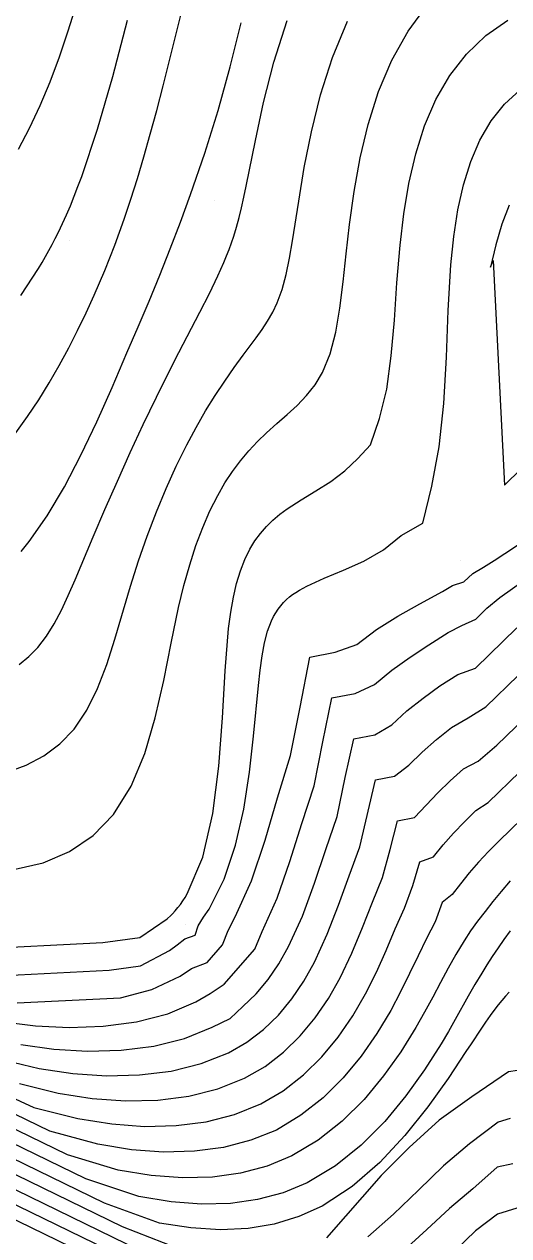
# Model space of a CAD drawing. Extents: x 2356077 to 2359823, y 225951 to 227822.
# Drawn here: x 2356680.8 to 2356716.3, y 226902.2 to 226991.1 of the extents above; entities that cross this region are included whole.
import ezdxf

# ---------------------------------------------------------------- set-up
doc = ezdxf.new("R2010")
doc.units = 0
for name, color, linetype in [('DTM Contours Major', 7, 'Continuous'), ('DTM Contours Minor', 7, 'Continuous'), ('PH Exist DTM Point', 7, 'Continuous')]:
    doc.layers.add(name, color=color, linetype=linetype)

msp = doc.modelspace()

# ---------------------------------------------------------------- linework, layer by layer
at = {"layer": 'DTM Contours Major'}
for points in [[(2356680.59, 226952.4), (2356680.889, 226952.757), (2356681.184, 226953.128), (2356682.503, 226955.011), (2356683.761, 226957.14), (2356684.967, 226959.456), (2356686.129, 226961.903), (2356687.254, 226964.423), (2356688.35, 226966.96), (2356689.164, 226968.861), (2356689.965, 226970.754), (2356690.752, 226972.655), (2356691.523, 226974.579), (2356692.278, 226976.54), (2356693.015, 226978.555), (2356694.048, 226981.593), (2356695.023, 226984.731), (2356695.921, 226987.929), (2356696.722, 226991.141)], [(2356676.54, 226921.158), (2356687.05, 226921.696), (2356689.343, 226922.002), (2356691.454, 226923.135), (2356692.025, 226923.552), (2356692.592, 226923.991), (2356693.337, 226924.272), (2356693.574, 226924.949), (2356693.965, 226925.575), (2356694.367, 226926.172), (2356695.475, 226928.37), (2356696.302, 226930.856), (2356696.901, 226933.512), (2356697.325, 226936.22), (2356697.626, 226938.863), (2356697.976, 226942.556), (2356698.101, 226943.697), (2356698.248, 226944.745), (2356698.427, 226945.698), (2356698.654, 226946.556), (2356698.939, 226947.316), (2356699.085, 226947.617), (2356699.246, 226947.899), (2356699.422, 226948.165), (2356699.614, 226948.416), (2356699.823, 226948.651), (2356700.05, 226948.873), (2356700.262, 226949.056), (2356700.489, 226949.23), (2356700.73, 226949.396), (2356700.984, 226949.555), (2356701.253, 226949.709), (2356701.537, 226949.858), (2356702.811, 226950.434), (2356704.228, 226951.02), (2356705.699, 226951.69), (2356707.136, 226952.518), (2356708.452, 226953.576), (2356710.029, 226954.468), (2356710.679, 226957.18), (2356711.227, 226960.076), (2356711.58, 226963.249), (2356711.766, 226966.628), (2356711.898, 226970.066), (2356712.091, 226973.415), (2356712.303, 226975.484), (2356712.605, 226977.442), (2356713.014, 226979.279), (2356713.547, 226980.985), (2356714.219, 226982.549), (2356715.046, 226983.96), (2356716.024, 226985.191), (2356717.155, 226986.252)], [(2356680.473, 226913.374), (2356683.308, 226912.676), (2356685.79, 226912.284), (2356688.236, 226912.109), (2356690.612, 226912.162), (2356692.883, 226912.45), (2356695.014, 226912.984), (2356696.969, 226913.771), (2356698.47, 226914.641), (2356699.827, 226915.681), (2356701.048, 226916.871), (2356702.141, 226918.19), (2356703.113, 226919.619), (2356703.973, 226921.138), (2356704.833, 226922.954), (2356705.604, 226924.815), (2356706.332, 226926.674), (2356707.064, 226928.484), (2356707.642, 226930.539), (2356708.179, 226932.641), (2356709.413, 226932.887), (2356711.125, 226934.697), (2356712.044, 226935.577), (2356713.01, 226936.448), (2356714.09, 226937.012), (2356715.459, 226938.194), (2356718.23, 226940.885)], [(2356716.348, 226920.075), (2356716.077, 226919.782), (2356715.813, 226919.478), (2356715.554, 226919.163), (2356715.3, 226918.836), (2356714.958, 226918.373), (2356714.617, 226917.888), (2356714.273, 226917.381), (2356713.565, 226916.301), (2356713.192, 226915.729), (2356711.879, 226913.759), (2356710.389, 226911.673), (2356708.72, 226909.583), (2356706.874, 226907.601), (2356704.85, 226905.837), (2356702.65, 226904.404), (2356700.948, 226903.628), (2356699.144, 226903.082), (2356697.229, 226902.762), (2356695.194, 226902.668), (2356693.029, 226902.796), (2356690.726, 226903.146), (2356686.695, 226904.624), (2356667.186, 226914.121)]]:
    msp.add_lwpolyline(points, dxfattribs=at)
at = {"layer": 'DTM Contours Minor'}
for points in [[(2356680.394, 226981.882), (2356681.215, 226983.439), (2356681.985, 226985.09), (2356682.711, 226986.832), (2356683.397, 226988.662), (2356684.048, 226990.578), (2356684.837, 226993.142)], [(2356680.163, 226929.092), (2356682.217, 226929.567), (2356684.14, 226930.388), (2356685.874, 226931.563), (2356687.358, 226933.097), (2356688.651, 226935.176), (2356689.646, 226937.583), (2356690.418, 226940.207), (2356691.04, 226942.939), (2356691.586, 226945.667), (2356692.132, 226948.282), (2356692.522, 226949.892), (2356692.946, 226951.406), (2356693.403, 226952.824), (2356693.897, 226954.147), (2356694.429, 226955.375), (2356694.999, 226956.508), (2356695.527, 226957.418), (2356696.084, 226958.263), (2356696.669, 226959.048), (2356697.279, 226959.779), (2356697.914, 226960.462), (2356698.571, 226961.101), (2356699.324, 226961.774), (2356700.08, 226962.432), (2356700.817, 226963.104), (2356701.511, 226963.822), (2356702.141, 226964.616), (2356702.682, 226965.516), (2356703.237, 226966.892), (2356703.645, 226968.476), (2356703.948, 226970.243), (2356704.189, 226972.165), (2356704.41, 226974.217), (2356704.655, 226976.372), (2356704.993, 226978.791), (2356705.439, 226981.253), (2356706.026, 226983.707), (2356706.785, 226986.108), (2356707.748, 226988.404), (2356708.945, 226990.55), (2356710.377, 226992.469)], [(2356676.966, 226923.238), (2356686.568, 226923.729), (2356689.297, 226924.093), (2356691.299, 226925.449), (2356691.559, 226925.701), (2356691.685, 226925.832), (2356691.884, 226926.053), (2356692.075, 226926.283), (2356692.259, 226926.522), (2356692.435, 226926.769), (2356692.604, 226927.025), (2356692.766, 226927.291), (2356693.918, 226929.989), (2356694.65, 226933.177), (2356695.083, 226936.65), (2356695.337, 226940.204), (2356695.533, 226943.634), (2356695.791, 226946.738), (2356695.952, 226947.937), (2356696.15, 226949.041), (2356696.387, 226950.052), (2356696.667, 226950.975), (2356696.991, 226951.814), (2356697.363, 226952.574), (2356697.726, 226953.174), (2356698.126, 226953.723), (2356698.563, 226954.227), (2356699.036, 226954.691), (2356699.546, 226955.123), (2356700.091, 226955.527), (2356701.115, 226956.187), (2356702.196, 226956.835), (2356703.283, 226957.522), (2356704.325, 226958.3), (2356705.274, 226959.221), (2356706.2, 226960.21), (2356706.859, 226962.145), (2356707.381, 226964.301), (2356707.718, 226966.726), (2356707.944, 226969.344), (2356708.134, 226972.078), (2356708.364, 226974.852), (2356708.635, 226977.142), (2356709.01, 226979.38), (2356709.511, 226981.541), (2356710.163, 226983.597), (2356710.99, 226985.522), (2356712.015, 226987.291), (2356713.236, 226988.854), (2356714.655, 226990.214), (2356716.254, 226991.345)], [(2356679.568, 226936.207), (2356680.967, 226936.726), (2356682.265, 226937.419), (2356683.439, 226938.296), (2356684.468, 226939.365), (2356685.412, 226940.76), (2356686.197, 226942.354), (2356686.865, 226944.104), (2356687.46, 226945.966), (2356688.599, 226949.851), (2356689.191, 226951.702), (2356689.829, 226953.522), (2356690.506, 226955.298), (2356691.22, 226957.015), (2356691.963, 226958.66), (2356692.733, 226960.218), (2356693.419, 226961.494), (2356694.115, 226962.696), (2356694.815, 226963.826), (2356695.512, 226964.885), (2356696.201, 226965.875), (2356696.875, 226966.798), (2356697.813, 226968.047), (2356698.25, 226968.658), (2356698.657, 226969.28), (2356699.028, 226969.928), (2356699.356, 226970.619), (2356699.717, 226971.607), (2356700.013, 226972.696), (2356700.263, 226973.887), (2356700.488, 226975.181), (2356700.936, 226978.088), (2356701.343, 226980.544), (2356701.863, 226983.169), (2356702.538, 226985.885), (2356703.408, 226988.616), (2356704.516, 226991.285)], [(2356680.202, 226961.093), (2356681.068, 226962.282), (2356681.884, 226963.508), (2356682.657, 226964.76), (2356683.387, 226966.03), (2356684.077, 226967.314), (2356684.73, 226968.603), (2356685.348, 226969.893), (2356685.933, 226971.177), (2356686.332, 226972.089), (2356686.718, 226973.001), (2356687.091, 226973.918), (2356687.452, 226974.847), (2356687.805, 226975.793), (2356688.149, 226976.762), (2356688.637, 226978.218), (2356689.116, 226979.739), (2356689.588, 226981.328), (2356690.058, 226982.989), (2356690.529, 226984.724), (2356691.005, 226986.539), (2356691.648, 226989.07), (2356692.293, 226991.717)], [(2356680.455, 226944.113), (2356681.168, 226944.698), (2356681.814, 226945.361), (2356682.448, 226946.18), (2356683.019, 226947.093), (2356683.547, 226948.093), (2356684.05, 226949.173), (2356684.547, 226950.326), (2356685.867, 226953.467), (2356686.733, 226955.483), (2356687.644, 226957.554), (2356688.585, 226959.643), (2356689.545, 226961.709), (2356690.511, 226963.714), (2356691.344, 226965.383), (2356692.161, 226966.977), (2356693.694, 226969.943), (2356694.386, 226971.315), (2356695.013, 226972.615), (2356695.237, 226973.103), (2356695.45, 226973.583), (2356695.651, 226974.061), (2356695.84, 226974.54), (2356696.018, 226975.023), (2356696.185, 226975.516), (2356696.387, 226976.181), (2356696.574, 226976.873), (2356696.751, 226977.598), (2356696.922, 226978.362), (2356697.091, 226979.169), (2356697.758, 226982.532), (2356698.359, 226985.317), (2356699.118, 226988.28), (2356700.089, 226991.32)], [(2356680.574, 226971.152), (2356681.862, 226973.142), (2356682.123, 226973.579), (2356682.376, 226974.016), (2356682.622, 226974.456), (2356682.86, 226974.899), (2356683.093, 226975.347), (2356683.32, 226975.799), (2356683.622, 226976.432), (2356683.915, 226977.079), (2356684.201, 226977.745), (2356684.481, 226978.432), (2356684.757, 226979.143), (2356685.03, 226979.88), (2356686.184, 226983.357), (2356687.306, 226987.23), (2356688.387, 226991.347)], [(2356716.365, 226977.788), (2356715.826, 226976.392), (2356715.372, 226974.874), (2356714.999, 226973.243), (2356715.173, 226973.718), (2356716.011, 226957.254)], [(2356716.011, 226957.254), (2356728.103, 226969.101)], [(2356680.299, 226919.292), (2356687.864, 226919.679), (2356690.159, 226920.275), (2356692.249, 226921.264), (2356693.066, 226921.808), (2356694.218, 226922.258), (2356695.357, 226923.563), (2356695.767, 226924.613), (2356696.273, 226925.602), (2356697.463, 226928.248), (2356698.466, 226931.219), (2356699.387, 226934.338), (2356700.333, 226937.428), (2356701.034, 226940.978), (2356701.744, 226944.653), (2356703.595, 226945.023), (2356705.198, 226945.585), (2356706.644, 226946.672), (2356708.19, 226947.64), (2356709.809, 226948.552), (2356711.472, 226949.469), (2356712.209, 226949.888), (2356713.032, 226950.178), (2356713.704, 226950.771), (2356714.469, 226951.24), (2356715.25, 226951.729), (2356716.049, 226952.241), (2356718.749, 226954.017)], [(2356679.302, 226917.908), (2356681.648, 226917.607), (2356684.111, 226917.489), (2356686.603, 226917.582), (2356689.038, 226917.911), (2356691.332, 226918.502), (2356693.398, 226919.382), (2356694.442, 226919.993), (2356695.466, 226920.664), (2356697.716, 226923.244), (2356698.267, 226924.533), (2356699.355, 226926.981), (2356700.295, 226929.67), (2356701.174, 226932.461), (2356702.075, 226935.215), (2356702.697, 226938.428), (2356703.372, 226941.654), (2356705.066, 226941.992), (2356706.492, 226942.649), (2356707.757, 226943.699), (2356709.096, 226944.649), (2356710.482, 226945.547), (2356711.89, 226946.442), (2356712.897, 226946.967), (2356713.903, 226947.439), (2356714.73, 226948.241), (2356715.671, 226949.012), (2356717.708, 226950.458)], [(2356680.563, 226916.246), (2356682.982, 226915.904), (2356685.457, 226915.757), (2356687.922, 226915.826), (2356690.31, 226916.128), (2356692.554, 226916.683), (2356694.586, 226917.51), (2356695.919, 226918.16), (2356696.85, 226919.022), (2356697.823, 226919.955), (2356698.7, 226921.001), (2356699.489, 226922.157), (2356700.198, 226923.419), (2356701.202, 226925.664), (2356702.084, 226928.074), (2356702.914, 226930.545), (2356703.762, 226932.972), (2356704.349, 226935.815), (2356704.975, 226938.65), (2356706.507, 226938.956), (2356707.75, 226939.692), (2356708.866, 226940.708), (2356710.044, 226941.647), (2356711.266, 226942.55), (2356712.591, 226943.362), (2356713.89, 226943.841), (2356716.93, 226946.792)], [(2356679.463, 226915.067), (2356681.908, 226914.491), (2356684.37, 226914.118), (2356686.839, 226913.953), (2356689.265, 226914.01), (2356691.597, 226914.301), (2356693.786, 226914.841), (2356695.781, 226915.642), (2356697.129, 226916.422), (2356698.347, 226917.347), (2356699.445, 226918.407), (2356700.43, 226919.59), (2356701.311, 226920.888), (2356702.095, 226922.289), (2356703.025, 226924.325), (2356703.851, 226926.459), (2356704.631, 226928.618), (2356705.421, 226930.729), (2356706.573, 226935.645), (2356707.947, 226935.919), (2356709.004, 226936.725), (2356709.989, 226937.69), (2356711.033, 226938.602), (2356712.121, 226939.491), (2356713.346, 226940.188), (2356714.653, 226940.997), (2356717.028, 226943.302)], [(2356678.496, 226913.029), (2356681.533, 226911.636), (2356684.748, 226910.819), (2356687.227, 226910.419), (2356689.637, 226910.242), (2356691.956, 226910.295), (2356694.162, 226910.584), (2356696.233, 226911.115), (2356698.147, 226911.891), (2356699.793, 226912.858), (2356701.287, 226914.017), (2356702.631, 226915.339), (2356703.833, 226916.792), (2356704.899, 226918.343), (2356705.836, 226919.96), (2356706.626, 226921.548), (2356707.339, 226923.142), (2356708.014, 226924.716), (2356708.688, 226926.246), (2356709.287, 226927.893), (2356709.799, 226929.64), (2356710.822, 226930), (2356711.52, 226930.883), (2356712.272, 226931.734), (2356713.073, 226932.573), (2356713.921, 226933.414), (2356714.808, 226933.977), (2356719.456, 226938.49)], [(2356718.914, 226934.378), (2356715.618, 226931.178), (2356714.853, 226930.405), (2356714.121, 226929.608), (2356713.432, 226928.822), (2356712.786, 226928.036), (2356712.184, 226927.239), (2356711.458, 226926.647), (2356710.933, 226925.249), (2356710.292, 226924.022), (2356709.676, 226922.749), (2356709.055, 226921.44), (2356708.401, 226920.103), (2356707.684, 226918.748), (2356706.667, 226917.048), (2356705.504, 226915.383), (2356704.191, 226913.799), (2356702.722, 226912.343), (2356701.094, 226911.061), (2356699.317, 226909.96), (2356697.437, 226909.232), (2356695.429, 226908.705), (2356693.291, 226908.415), (2356691.036, 226908.359), (2356688.673, 226908.533), (2356686.216, 226908.934), (2356682.692, 226909.883), (2356669.097, 226916.501)], [(2356716.425, 226928.241), (2356715.775, 226927.474), (2356715.163, 226926.732), (2356714.587, 226926.006), (2356714.044, 226925.289), (2356713.534, 226924.575), (2356713.055, 226923.855), (2356712.448, 226922.856), (2356711.875, 226921.833), (2356711.316, 226920.786), (2356710.751, 226919.713), (2356710.161, 226918.616), (2356709.525, 226917.492), (2356708.418, 226915.714), (2356707.151, 226913.936), (2356705.722, 226912.221), (2356704.128, 226910.631), (2356702.367, 226909.229), (2356700.437, 226908.079), (2356698.622, 226907.325), (2356696.68, 226906.806), (2356694.614, 226906.518), (2356692.428, 226906.461), (2356690.123, 226906.631), (2356687.704, 226907.027), (2356683.998, 226908.144), (2356668.463, 226915.707)], [(2356716.439, 226924.59), (2356715.977, 226923.951), (2356715.539, 226923.322), (2356715.122, 226922.702), (2356714.724, 226922.087), (2356714.342, 226921.474), (2356713.845, 226920.637), (2356713.364, 226919.794), (2356712.403, 226918.076), (2356711.9, 226917.193), (2356711.368, 226916.29), (2356710.162, 226914.392), (2356708.785, 226912.471), (2356707.237, 226910.605), (2356705.516, 226908.871), (2356703.622, 226907.347), (2356701.555, 226906.109), (2356699.793, 226905.378), (2356697.919, 226904.873), (2356695.927, 226904.594), (2356693.814, 226904.539), (2356691.576, 226904.707), (2356689.208, 226905.095), (2356685.332, 226906.391), (2356667.832, 226914.91)], [(2356717.636, 226914.432), (2356716.315, 226914.245), (2356713.625, 226912.417), (2356711.229, 226910.686), (2356709.038, 226908.704), (2356706.972, 226906.639), (2356702.979, 226902.061)], [(2356692.036, 226901.323), (2356688.015, 226902.878), (2356666.605, 226913.301)], [(2356689.341, 226901.128), (2356666.033, 226912.475)], [(2356690.665, 226899.38), (2356665.46, 226911.651)], [(2356691.988, 226897.633), (2356664.891, 226910.824)], [(2356716.429, 226910.822), (2356715.552, 226910.549), (2356713.457, 226908.959), (2356711.544, 226907.344), (2356709.701, 226905.575), (2356707.87, 226903.794), (2356705.989, 226902.144)], [(2356716.622, 226907.501), (2356715.474, 226907.247), (2356713.689, 226905.666), (2356711.99, 226904.219), (2356710.325, 226902.671), (2356708.643, 226901.137)], [(2356716.925, 226904.242), (2356715.495, 226903.811), (2356713.887, 226902.592), (2356712.396, 226901.147)]]:
    msp.add_lwpolyline(points, dxfattribs=at)
at = {"layer": 'PH Exist DTM Point'}
for p, q in [((2356694.78, 226978.155), (2356694.78, 226978.155)), ((2356684.168, 226975.168), (2356684.168, 226975.168)), ((2356712.76, 226951.706), (2356712.76, 226951.706)), ((2356699.894, 226948.174), (2356699.894, 226948.174)), ((2356692.61, 226925.06), (2356692.61, 226925.06))]:
    msp.add_line(p, q, dxfattribs=at)

doc.saveas('drawing.dxf')
